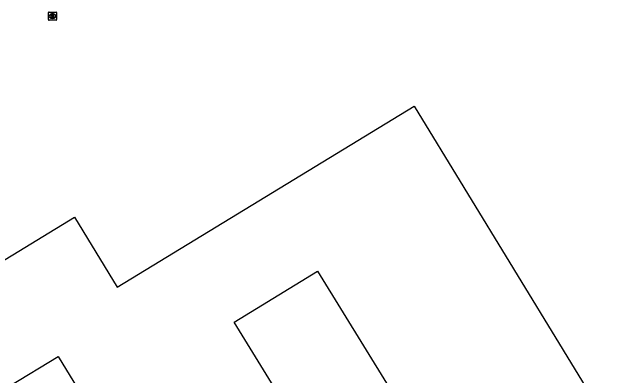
# Model space of a CAD drawing. Extents: x 158461 to 159795, y 387220 to 388672.
# Drawn here: x 158908.5 to 158981.9, y 387385 to 387429.5 of the extents above; entities that cross this region are included whole.
import ezdxf

# ---------------------------------------------------------------- set-up
doc = ezdxf.new("R2010")
doc.units = 0
doc.layers.add('IMGEO_Kolk', color=7, linetype='Continuous')
doc.layers.add('IMGEO_Pand', color=7, linetype='Continuous')

msp = doc.modelspace()

# ---------------------------------------------------------------- linework, layer by layer
at = {"layer": 'IMGEO_Kolk'}
for p, q in [((158913.035, 387429.457), (158913.887, 387429.457)), ((158912.96, 387428.531), (158912.96, 387429.383)), ((158913.471, 387428.677), (158913.446, 387428.677)), ((158913.448, 387429.237), (158913.473, 387429.237)), ((158913.961, 387429.383), (158913.961, 387428.531)), ((158913.887, 387428.457), (158913.035, 387428.457))]:
    msp.add_line(p, q, dxfattribs=at)
for points in [[(158913.035, 387429.457), (158913.887, 387429.457)], [(158912.96, 387428.531), (158912.96, 387429.383)], [(158913.281, 387429.157), (158913.404, 387429.157), (158913.404, 387429.006), (158913.534, 387429.157), (158913.698, 387429.157), (158913.552, 387429.006), (158913.705, 387428.757), (158913.553, 387428.757), (158913.468, 387428.921), (158913.404, 387428.854), (158913.404, 387428.757), (158913.281, 387428.757), (158913.281, 387429.157)], [(158913.961, 387429.383), (158913.961, 387428.531)], [(158913.887, 387428.457), (158913.035, 387428.457)]]:
    msp.add_lwpolyline(points, dxfattribs=at)
for centre, start, end in [((158913.037, 387429.381), 91.55205, 178.44795), ((158913.037, 387429.381), 91.55205, 178.44795), ((158913.885, 387429.381), 1.55205, 88.44795), ((158913.885, 387429.381), 1.55205, 88.44795), ((158913.037, 387428.533), 181.55205, 268.44795), ((158913.037, 387428.533), 181.55205, 268.44795), ((158913.885, 387428.533), 271.55205, 358.44795), ((158913.885, 387428.533), 271.55205, 358.44795)]:
    msp.add_arc(centre, 0.0765, start, end, dxfattribs=at)
for centre, major_axis, ratio, start_param, end_param in [((158913.447, 387428.957), (-0.387, 0.002), 0.722429, 4.712389, 7.853982), ((158913.472, 387428.957), (-0.39, 0.002), 0.717154, 1.570796, 4.712389)]:
    msp.add_ellipse(centre, major_axis=major_axis, ratio=ratio, start_param=start_param, end_param=end_param, dxfattribs=at)
at = {"layer": 'IMGEO_Pand'}
for points in [[(158879.514, 387382.047), (158916.143, 387404.386), (158921.348, 387395.853), (158957.615, 387417.96), (158981.859, 387378.192), (158945.397, 387355.962), (158946.676, 387353.856), (158948.411, 387354.921), (158949.448, 387353.208), (158949.303, 387353.117), (158960.891, 387334.055), (158950.276, 387327.603), (158949.505, 387328.872), (158946.453, 387327.017), (158947.291, 387325.64), (158926.4, 387312.942), (158925.637, 387314.197), (158922.636, 387312.372), (158923.447, 387311.037), (158912.817, 387304.575), (158910.22, 387308.848), (158901.099, 387323.853), (158911.261, 387330.04), (158879.514, 387382.047)], [(158947.131, 387372.822), (158935.619, 387391.582), (158945.796, 387397.78), (158957.336, 387379.033), (158947.131, 387372.822)], [(158913.841, 387361.435), (158902.319, 387380.189), (158914.133, 387387.387), (158925.638, 387368.565), (158913.841, 387361.435)]]:
    msp.add_lwpolyline(points, dxfattribs=at)

doc.saveas('drawing.dxf')
